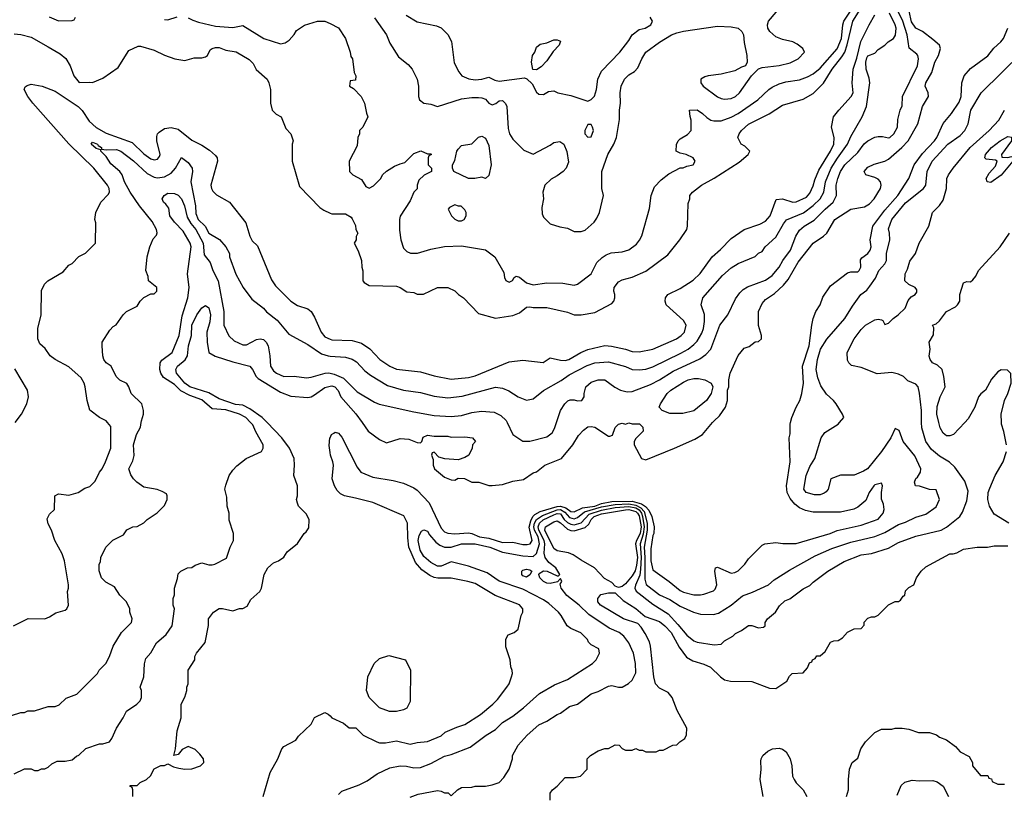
# Model space of a CAD drawing. Header units: inches. Extents: x 1793402 to 1900366, y 320852 to 470679.
# Tile 566 of 604: x 1878183 to 1883949, y 427823 to 432359. Entities that reach past the tile are written whole.
import ezdxf

# ---------------------------------------------------------------- set-up
doc = ezdxf.new("R2010")
doc.units = ezdxf.units.IN
doc.header["$MEASUREMENT"] = 0
for name, color, linetype in [('B8472', 7, 'Continuous'), ('B8473', 7, 'Continuous'), ('B8482', 7, 'Continuous'), ('B8483', 7, 'Continuous')]:
    doc.layers.add(name, color=color, linetype=linetype)

msp = doc.modelspace()

# ---------------------------------------------------------------- linework, layer by layer
at = {"layer": 'B8472', "color": 4}
for points, elevation in [([(1878134.6, 428285.4), (1878190, 428302), (1878210, 428302), (1878230, 428312), (1878270, 428312), (1878350, 428338), (1878390, 428338), (1878413.6, 428346.4), (1878454.6, 428385.4), (1878518, 428410), (1878638, 428530), (1878648, 428550), (1878688, 428590), (1878708.7, 428630), (1878729.3, 428690.7), (1878778, 428770), (1878838, 428830), (1878842, 428850), (1878828.7, 428890), (1878828.7, 428910), (1878808.7, 428950), (1878770, 428988.7), (1878737.2, 429037.2), (1878686.3, 429066.3), (1878662, 429090), (1878648.4, 429131.6), (1878648, 429170), (1878656.4, 429183.6), (1878658, 429210), (1878688, 429270), (1878728.9, 429311.1), (1878790, 429342), (1878810, 429372), (1878846, 429390), (1878870, 429391.3), (1878910, 429412), (1878930, 429432), (1878988.4, 429471.6), (1879030, 429514), (1879046, 429550), (1879046, 429570), (1879042, 429582), (1879016.4, 429596.4), (1878987.3, 429607.3), (1878910, 429622), (1878868.7, 429650), (1878848.7, 429670), (1878833.6, 429693.6), (1878822, 429730), (1878844.7, 429775.3), (1878852.9, 429807.1), (1878849.4, 429870), (1878866, 429930), (1878890, 429974), (1878893.9, 430000)], 312), ([(1878146, 428810), (1878232.7, 428852.7), (1878330, 428851.3), (1878358, 428862), (1878394.6, 428885.4), (1878450, 428902), (1878458, 428910), (1878468, 428930), (1878462, 429010), (1878468.7, 429030), (1878468.7, 429050), (1878445.2, 429190), (1878431.9, 429231.9), (1878389.2, 429310), (1878369.1, 429369.1), (1878350, 429406), (1878343.1, 429436.9), (1878356.4, 429463.6), (1878386, 429490), (1878388.9, 429571.1), (1878410, 429582), (1878470, 429574), (1878526, 429590), (1878564.7, 429615.3), (1878593.6, 429626.4), (1878624, 429656), (1878649.2, 429710), (1878665.2, 429730), (1878685.2, 429770), (1878716, 429850), (1878716.5, 429976.5), (1878697, 430000)], 316), ([(1878150, 427942), (1878210, 427972), (1878250, 427972), (1878270, 427962), (1878290, 427962), (1878310, 427972), (1878330, 427972), (1878350, 427982), (1878370, 428002), (1878403.1, 428016.9), (1878450, 428018), (1878490, 428024.7), (1878514.6, 428045.4), (1878530, 428052), (1878570, 428091.3), (1878650, 428118), (1878670, 428118), (1878708.9, 428131.1), (1878722, 428150), (1878749.1, 428210.9), (1878788, 428270), (1878808, 428310), (1878868, 428350), (1878888.9, 428371.1), (1878895.3, 428390), (1878895.3, 428430), (1878888, 428450), (1878909, 428510), (1878913.6, 428586.4), (1878922, 428618), (1878950, 428652), (1878984, 428710), (1879040.2, 428759.8), (1879075.3, 428810), (1879088.7, 428910), (1879082, 428930), (1879082, 428970), (1879088.9, 428991.1), (1879089.1, 429030.9), (1879107.3, 429087.3), (1879110, 429114), (1879126, 429130), (1879166, 429150), (1879190, 429151.3), (1879210, 429164.7), (1879250, 429178), (1879290, 429166), (1879310, 429166), (1879326, 429170), (1879393.6, 429206.4), (1879415.3, 429270), (1879435.3, 429310), (1879435.3, 429350), (1879409.1, 429429.1), (1879408.7, 429470), (1879398, 429510), (1879396.4, 429563.6), (1879384, 429610), (1879390, 429634), (1879409, 429690), (1879430, 429722), (1879453.6, 429746.4), (1879509.5, 429790.5), (1879598, 429830), (1879608.7, 429850), (1879609, 429870), (1879565.6, 429945.6), (1879547.2, 429987.2), (1879535, 430000)], 308), ([(1878846, 427810), (1878846, 427850), (1878842, 427862), (1878828, 427870), (1878830, 427874), (1878870, 427874), (1878888.4, 427891.6), (1878926, 427910), (1878948.4, 427931.6), (1878970, 427972), (1879008.9, 427991.1), (1879030, 427992), (1879050, 428002), (1879084, 427984), (1879115.2, 427975.2), (1879150, 427970.4), (1879190, 427972.7), (1879242, 427990), (1879261.2, 428010), (1879259.3, 428030), (1879238.3, 428058.3), (1879210, 428086), (1879170, 428102.7), (1879134.4, 428085.6), (1879110, 428055.3), (1879086, 428050), (1879095.3, 428090), (1879105.6, 428194.4), (1879128.7, 428270), (1879129, 428350), (1879149.1, 428390.9), (1879162, 428430), (1879162, 428450), (1879168.7, 428470), (1879168.7, 428550), (1879208, 428610), (1879208.7, 428630), (1879218, 428650), (1879268.9, 428711.1), (1879288.9, 428811.1), (1879289.3, 428850.7), (1879318, 428890), (1879350, 428911), (1879370, 428911), (1879430, 428898), (1879470, 428911.3), (1879490, 428912), (1879514.6, 428925.4), (1879536.4, 428963.6), (1879588.9, 429011.1), (1879598, 429030), (1879615.3, 429110), (1879635.3, 429150), (1879670, 429178), (1879698, 429190), (1879729.1, 429210.9), (1879750, 429242), (1879810, 429292), (1879848, 429350), (1879860.4, 429359.6), (1879876.4, 429383.6), (1879878, 429430), (1879863.1, 429463.1), (1879815.3, 429510), (1879808.9, 429528.9), (1879804, 429550), (1879808.7, 429570), (1879808.7, 429630), (1879789.1, 429690.9), (1879792.7, 429750), (1879789.2, 429790), (1879762.7, 429850), (1879718, 429910), (1879631.3, 430000)], 304), ([(1880000, 429825.4), (1879994.8, 429865.2), (1879999.3, 429910), (1880000, 429911.3)], 296), ([(1879609.3, 427810), (1879649, 427950), (1879695.3, 428030), (1879718, 428090), (1879730, 428102), (1879800.4, 428139.6), (1879816.4, 428163.6), (1879890, 428234), (1879910, 428272), (1879970, 428302), (1879990, 428292), (1880000, 428282.1)], 296)]:
    msp.add_lwpolyline(points, dxfattribs=dict(at, elevation=elevation))
at = {"layer": 'B8473', "color": 4}
for points, elevation in [([(1878355.3, 432375.3), (1878410, 432352), (1878490, 432354), (1878502, 432358), (1878510, 432374)], 328), ([(1879030, 432361), (1879050, 432358), (1879104.7, 432375.3)], 328), ([(1879170, 432370.8), (1879195.9, 432355.9), (1879230, 432344), (1879330, 432320.5), (1879430, 432314), (1879490, 432326), (1879612, 432250), (1879710, 432218), (1879736.4, 432223.6), (1879760.4, 432239.6), (1879790, 432272), (1879804.1, 432295.9), (1879850, 432326.8), (1879926, 432350), (1879970, 432351), (1880000, 432336.4)], 328), ([(1878150, 432277.3), (1878190, 432273.4), (1878250, 432256.3), (1878350, 432200.7), (1878418.8, 432158.8), (1878452.3, 432132.3), (1878479.1, 432090), (1878500.5, 432030), (1878530.8, 431990.8), (1878590, 431994), (1878610, 431991), (1878670, 432016), (1878760.2, 432079.8), (1878822, 432178), (1878876.4, 432203.6), (1878890, 432204.7), (1878970, 432181), (1879030, 432151.3), (1879090.9, 432130.9), (1879150, 432121), (1879204.7, 432135.3), (1879250, 432136), (1879270, 432141), (1879282, 432150), (1879298, 432182), (1879309.3, 432190.7), (1879330, 432196), (1879350, 432196), (1879390, 432181), (1879450, 432171), (1879526.4, 432126.4), (1879550, 432102), (1879567.5, 432067.5), (1879632, 432010), (1879642, 431990), (1879652, 431950), (1879652, 431870), (1879662, 431830), (1879685.4, 431805.4), (1879714, 431790), (1879742, 431722), (1879770.9, 431690.9), (1879784.7, 431650), (1879778, 431630), (1879778, 431530), (1879822, 431382), (1879939.6, 431259.6), (1879963.6, 431243.6), (1880000, 431226.7)], 324), ([(1878697, 430000), (1878688.7, 430010), (1878649.6, 430029.6), (1878592.9, 430072.9), (1878578, 430130), (1878566.6, 430210), (1878560.9, 430230), (1878542, 430262), (1878470, 430326), (1878390, 430369.2), (1878362, 430390), (1878332.9, 430432.9), (1878300.2, 430460.2), (1878289, 430490), (1878289.1, 430550.9), (1878308.7, 430630), (1878310, 430774), (1878328, 430810), (1878348, 430830), (1878438, 430882), (1878470, 430922), (1878490, 430932), (1878530, 430972), (1878568.4, 430991.6), (1878626, 431050), (1878628, 431170), (1878622, 431190), (1878628.7, 431230), (1878658, 431290), (1878703.1, 431336.9), (1878708.9, 431351.1), (1878706, 431370), (1878697, 431390), (1878617.6, 431490), (1878470, 431632.3), (1878259, 431870), (1878230, 431908.7), (1878209, 431950), (1878214.6, 431965.4), (1878225.6, 431974.4), (1878250, 431981), (1878314, 431970), (1878390, 431940.7), (1878525.5, 431850), (1878547.8, 431827.8), (1878590, 431764.9), (1878630, 431728.2), (1878690, 431694), (1878840.6, 431640.6), (1878910, 431573.4), (1878950, 431544.9), (1878970, 431539.1), (1878990, 431542.8), (1879001.5, 431558.5), (1879006, 431570), (1878986, 431650), (1878985.6, 431674.4), (1878989, 431690), (1878998.6, 431701.4), (1879030, 431722.8), (1879070, 431727.3), (1879110, 431717.3), (1879190, 431654), (1879250, 431624), (1879294.6, 431594.6), (1879330, 431564.7), (1879338.8, 431550), (1879340.7, 431530), (1879302.8, 431390), (1879306, 431370), (1879314.4, 431354.4), (1879334.4, 431334.4), (1879410.5, 431290.5), (1879507.3, 431170), (1879530.9, 431090.9), (1879544.5, 431064.5), (1879574.4, 431034.4), (1879656.8, 430836.8), (1879681.1, 430801.1), (1879770, 430711.3), (1879810, 430684.7), (1879870, 430666), (1879890, 430651), (1879910, 430618), (1879947.7, 430530), (1879970, 430502.8), (1880000, 430489.3)], 316), ([(1878893.9, 430000), (1878895.3, 430010), (1878908, 430050), (1878908, 430070), (1878898, 430110), (1878835.3, 430170), (1878822, 430210), (1878810, 430228), (1878770, 430248), (1878748, 430270), (1878718, 430330), (1878689.3, 430349.3), (1878675.3, 430370), (1878668.7, 430390), (1878666, 430450), (1878666, 430470), (1878710, 430542), (1878730, 430562), (1878748.4, 430571.6), (1878788, 430630), (1878808.9, 430651.1), (1878870, 430682), (1878888, 430710), (1878910, 430732), (1878950, 430754), (1878970, 430754), (1878986, 430770), (1878986, 430790), (1878938, 430830), (1878934.6, 430854.6), (1878922, 430890), (1878929, 430970), (1878944, 431030), (1878964.7, 431075.3), (1878983.1, 431096.9), (1878988.4, 431111.6), (1878984, 431130), (1878958.3, 431178.3), (1878884.5, 431270), (1878829.4, 431350), (1878796, 431410), (1878783.7, 431450), (1878769.3, 431470), (1878715.9, 431515.9), (1878690, 431558), (1878658, 431590), (1878658, 431598), (1878630, 431604), (1878602, 431630), (1878610, 431642), (1878638, 431630), (1878642, 431622), (1878662, 431610), (1878662, 431602), (1878690, 431598), (1878750, 431599.1), (1878776, 431590), (1878850, 431533), (1878930, 431458), (1878970, 431437.1), (1878990, 431433), (1879030, 431439.3), (1879070, 431460.5), (1879094.5, 431490), (1879130, 431552), (1879170, 431522.8), (1879193.4, 431490), (1879195.5, 431470), (1879185.7, 431410), (1879212.4, 431270), (1879214.9, 431225.1), (1879227.8, 431190), (1879268.7, 431150), (1879290, 431108.4), (1879352.8, 431072.8), (1879390.8, 431030), (1879410.5, 430990.5), (1879410.8, 430970), (1879448.1, 430868.1), (1879490.8, 430790), (1879542, 430722), (1879610, 430670.8), (1879627.7, 430647.7), (1879690, 430598.8), (1879758.5, 430518.5), (1879870, 430457.3), (1879950, 430401.6), (1879990, 430390.4), (1880000, 430389.7)], 312), ([(1879535, 430000), (1879506.6, 430030), (1879469, 430050), (1879390, 430075.4), (1879310, 430079.5), (1879250, 430133.3), (1879178.7, 430158.7), (1879126.5, 430186.5), (1879090, 430223.6), (1879024, 430264), (1879009.3, 430290), (1879002.7, 430310), (1879005.2, 430350), (1879015.1, 430364.9), (1879076, 430410), (1879116.2, 430510), (1879134.5, 430625.5), (1879167.3, 430730), (1879175.1, 430790), (1879166, 430870), (1879186, 431030), (1879181.2, 431050), (1879140.1, 431120.1), (1879090, 431172.7), (1879062.9, 431210), (1879055.4, 431255.4), (1879038.9, 431278.9), (1879024, 431290), (1879017.2, 431310), (1879028.7, 431330), (1879050, 431342.8), (1879090, 431341), (1879110, 431331), (1879130, 431311), (1879148, 431270), (1879162.9, 431202.9), (1879185.3, 431165.3), (1879214.9, 431130), (1879258, 431050), (1879263, 430983), (1879298, 430938), (1879314, 430890), (1879344.4, 430830), (1879378, 430650), (1879379.1, 430570), (1879407.9, 430507.9), (1879438, 430478), (1879490, 430454.8), (1879510, 430456), (1879570, 430486.8), (1879590, 430490.8), (1879610, 430486), (1879626, 430470), (1879637.3, 430450), (1879647.7, 430390), (1879650.7, 430330), (1879670, 430302.8), (1879686, 430290), (1879730, 430270.7), (1879790, 430270.8), (1879862.5, 430262.5), (1879890, 430265.5), (1879971.3, 430288.7), (1879990, 430290.4), (1880000, 430288.5)], 308), ([(1879631.3, 430000), (1879602.4, 430030), (1879530, 430081.1), (1879490, 430101.7), (1879446.3, 430106.3), (1879350, 430138.9), (1879290, 430173.5), (1879179.5, 430210), (1879150, 430231.5), (1879100.7, 430290), (1879096.2, 430310), (1879107.3, 430330), (1879152.3, 430367.7), (1879165.1, 430390), (1879171.5, 430450), (1879189.6, 430510), (1879191.6, 430570), (1879219.5, 430630), (1879250, 430671), (1879270, 430684.7), (1879290, 430672), (1879300.5, 430630), (1879295.8, 430590), (1879278, 430530), (1879280.5, 430470), (1879290.7, 430410.7), (1879327.9, 430387.9), (1879430, 430355.8), (1879530, 430331), (1879546.8, 430310), (1879567.3, 430270), (1879579, 430259), (1879710, 430177.1), (1879770, 430155.5), (1879870, 430147.7), (1879890, 430150.7), (1879910, 430162), (1879970, 430205.5), (1880000, 430213)], 304), ([(1878156.5, 430000), (1878194, 430050), (1878224, 430110), (1878234, 430150), (1878229.1, 430189.1), (1878154.9, 430314.9)], 324)]:
    msp.add_lwpolyline(points, dxfattribs=dict(at, elevation=elevation))
at = {"layer": 'B8482', "color": 4}
for points, elevation in [([(1880000, 429911.3), (1880009.5, 429930.5), (1880021.5, 429938.5), (1880030, 429942.8), (1880050, 429937.3), (1880070, 429914.8), (1880159.5, 429739.5), (1880181, 429710), (1880250, 429680.3), (1880370, 429660.4), (1880430, 429644.4), (1880490, 429618.7), (1880510, 429604.4), (1880580.4, 429530), (1880650, 429380.7), (1880670, 429360.5), (1880690, 429352.4), (1880730, 429348.8), (1880810, 429353.7), (1880830, 429350.3), (1880874.8, 429330), (1880930, 429322.3), (1881010, 429297.4), (1881070, 429299.5), (1881130, 429285.3), (1881154.9, 429285.1), (1881172.7, 429290), (1881184.5, 429310), (1881166.5, 429386.5), (1881175.8, 429424.2), (1881188, 429450), (1881198.6, 429461.4), (1881230, 429479.4), (1881330, 429508.2), (1881350, 429510.1), (1881380.8, 429500.8), (1881410, 429479.2), (1881430, 429476.5), (1881478.6, 429501.4), (1881550, 429510.8), (1881590, 429525.9), (1881650, 429536.8), (1881770, 429539.4), (1881823.5, 429523.5), (1881848, 429508.1), (1881867, 429487), (1881884.4, 429450), (1881898, 429390), (1881896, 429350), (1881890, 429338), (1881878.5, 429261.5), (1881878.4, 429190), (1881890, 429138), (1881986, 429070), (1882050, 429016), (1882070, 429006), (1882131.1, 428991.1), (1882170, 428991), (1882190, 428996), (1882245.2, 429014.8), (1882255.5, 429024.5), (1882266, 429050), (1882252.7, 429130), (1882258, 429150), (1882270, 429154), (1882350, 429118.8), (1882370, 429121), (1882390, 429131.3), (1882428.7, 429170), (1882450, 429202), (1882530, 429282), (1882546, 429290), (1882610, 429298), (1882650.9, 429290.9), (1882730, 429291), (1882928, 429350), (1882970, 429367.7), (1883110, 429399.1), (1883210, 429434.8), (1883239.3, 429470), (1883245.2, 429490), (1883242, 429522), (1883228.9, 429551.1), (1883228.7, 429590), (1883235.3, 429630), (1883230, 429646), (1883190, 429635.3), (1883184.7, 429630), (1883158, 429590), (1883136.8, 429543.2), (1883090, 429504), (1883067.1, 429492.9), (1882990, 429475.1), (1882830, 429475.1), (1882785.4, 429485.4), (1882750, 429500.9), (1882722.3, 429522.3), (1882695.6, 429555.6), (1882677, 429590), (1882673.6, 429630), (1882695.1, 429770), (1882688.7, 429910), (1882694.6, 429934.6), (1882695.3, 429990), (1882697.5, 430000)], 296), ([(1880050, 427822), (1880070, 427842), (1880170, 427878.8), (1880217.5, 427902.5), (1880276.6, 427943.4), (1880350, 427978), (1880410, 427990.5), (1880447.9, 427987.9), (1880490, 427977.3), (1880530, 427980.7), (1880590, 428003), (1880670, 428045.5), (1880710, 428055.5), (1880820.2, 428099.8), (1880915.3, 428170), (1880970, 428202.8), (1881010, 428244), (1881070, 428280.7), (1881133.2, 428330), (1881226.3, 428413.7), (1881315.5, 428464.5), (1881390, 428496), (1881538, 428590), (1881558, 428610), (1881578, 428650), (1881574.6, 428674.6), (1881530, 428698), (1881514.6, 428714.6), (1881508.7, 428730), (1881469.3, 428769.3), (1881410, 428794), (1881389.3, 428809.3), (1881354, 428870), (1881337.2, 428890), (1881281, 428941), (1881250, 428962), (1881130, 429024.2), (1880990, 429071.8), (1880920.7, 429120.7), (1880810, 429159.5), (1880710, 429184), (1880650, 429159.3), (1880630, 429159.3), (1880590, 429181.2), (1880550, 429215.1), (1880527.3, 429252.7), (1880516.2, 429310), (1880522, 429338), (1880536.5, 429363.5), (1880550, 429371.3), (1880570, 429364.7), (1880582.8, 429342.8), (1880619.9, 429299.9), (1880642.5, 429282.5), (1880670, 429270.8), (1880710, 429270.7), (1880770, 429290.3), (1880849.7, 429290.3), (1880936, 429270), (1881010, 429241.3), (1881130, 429218.7), (1881190, 429215.8), (1881210, 429233), (1881227.2, 429290), (1881218.8, 429330), (1881198.4, 429370), (1881194.1, 429390), (1881197.6, 429410), (1881210, 429432.2), (1881243.4, 429456.6), (1881330, 429489.1), (1881350, 429490.1), (1881374.9, 429474.9), (1881403.3, 429443.4), (1881430, 429436.9), (1881450, 429443.9), (1881490, 429478), (1881590, 429505.6), (1881670, 429519.2), (1881750, 429523.5), (1881790, 429516.7), (1881820.5, 429500.5), (1881838.9, 429478.9), (1881856.4, 429410), (1881857, 429370), (1881839.2, 429270), (1881843.6, 429210), (1881843.7, 429083.7), (1881851.7, 429051.7), (1881930, 428990.4), (1881990, 428963.6), (1882050, 428925.3), (1882128.8, 428888.8), (1882170, 428878.7), (1882244.8, 428875.2), (1882275.3, 428884.7), (1882349.5, 428930.5), (1882415.5, 428984.5), (1882474.2, 429005.8), (1882568.7, 429050), (1882601.2, 429078.8), (1882690, 429134.8), (1882841, 429219), (1882938.3, 429261.7), (1883050, 429300.4), (1883190, 429332.7), (1883250, 429356.4), (1883330, 429403), (1883370, 429416.3), (1883430, 429445.5), (1883490, 429462.8), (1883550, 429506), (1883568.7, 429550), (1883550, 429606), (1883510, 429608), (1883452.7, 429627.3), (1883428, 429630), (1883422, 429650), (1883430, 429672), (1883440.4, 429679.6), (1883458, 429710), (1883459, 429730), (1883424.8, 429804.8), (1883357.2, 429890), (1883333.6, 429953.6), (1883310, 429966), (1883284.7, 429910), (1883230.3, 429829.7), (1883146.8, 429730), (1883124.7, 429715.3), (1883070, 429692.3), (1882990, 429692.7), (1882932, 429670), (1882918, 429610), (1882906.4, 429593.6), (1882894.4, 429585.6), (1882870, 429577.2), (1882836.5, 429576.5), (1882789, 429590), (1882774, 429610), (1882789.3, 429690), (1882810, 429742), (1882839, 429790), (1882876, 429910), (1882898.6, 429941.4), (1882975.3, 429990), (1882983.5, 430000)], 292), ([(1880187.7, 430000), (1880222.8, 429950), (1880290, 429901), (1880330, 429881), (1880410, 429907.3), (1880462.5, 429902.5), (1880510, 429882.8), (1880530, 429882), (1880538, 429890), (1880545.6, 429914.4), (1880570, 429926), (1880610, 429921), (1880690, 429921), (1880710, 429914.8), (1880790, 429916), (1880834, 429910), (1880852, 429890), (1880834, 429870), (1880832, 429850), (1880812, 429810), (1880790, 429795.3), (1880750, 429782), (1880672.7, 429787.3), (1880638, 429798), (1880610, 429826), (1880598, 429822), (1880594, 429810), (1880603.6, 429783.6), (1880604.7, 429750), (1880612, 429730), (1880670, 429681), (1880710, 429664.7), (1880730, 429662), (1880750, 429674), (1880788, 429672), (1880830, 429651), (1880870.7, 429650.7), (1880930, 429631.3), (1880950, 429631), (1881010, 429638), (1881070, 429656), (1881132.9, 429667.1), (1881190, 429704.7), (1881208.9, 429711.1), (1881258, 429750), (1881355.3, 429790), (1881421.2, 429870), (1881454.8, 429925.2), (1881484.1, 429955.9), (1881510, 429974.8), (1881530, 429977.3), (1881550, 429973.4), (1881630, 429921), (1881639, 429921), (1881654, 429926), (1881669.1, 429970.9), (1881690, 429991.3), (1881710, 429996), (1881730, 429991.3), (1881750, 429998), (1881770, 429992), (1881811.6, 429991.6), (1881832.7, 429972.7), (1881834, 429950), (1881790, 429906), (1881782, 429890), (1881782, 429870), (1881824.7, 429790), (1881850, 429781), (1882018, 429850), (1882136.5, 429903.5), (1882182, 429930), (1882240.3, 430000)], 304), ([(1880470, 427806), (1880515.5, 427824.5), (1880630, 427844.7), (1880650, 427842), (1880670, 427832), (1880691.6, 427831.6), (1880710, 427814), (1880746, 427850), (1880770, 427862), (1880830, 427864.7), (1880850, 427871.3), (1880910, 427871.3), (1880950, 427878), (1880990, 427892), (1881018, 427922), (1881048.7, 427970), (1881068.7, 428031.3), (1881069.3, 428050.7), (1881102, 428110), (1881155.3, 428170), (1881222, 428230), (1881270, 428251.3), (1881330, 428291), (1881350, 428298), (1881402, 428338), (1881450, 428351.3), (1881530, 428411), (1881570, 428424.7), (1881630, 428456), (1881650, 428461), (1881690, 428451.3), (1881710, 428451.3), (1881748.9, 428471.1), (1881768.9, 428491.1), (1881790, 428534), (1881789.4, 428590), (1881778, 428650), (1881749.3, 428710), (1881721.2, 428750), (1881693.2, 428770), (1881635.6, 428795.6), (1881515.3, 428875.3), (1881459.3, 428930), (1881386.5, 428986.5), (1881353.2, 429030), (1881347.3, 429052.7), (1881358, 429070), (1881350, 429086), (1881332.7, 429067.3), (1881290, 429057.2), (1881270, 429059), (1881250, 429069), (1881228.7, 429090), (1881222, 429110), (1881224, 429116), (1881250, 429130.8), (1881270.7, 429130.7), (1881330, 429102), (1881338, 429102), (1881346, 429110), (1881322, 429150), (1881281, 429181), (1881260.5, 429210), (1881254.5, 429234.5), (1881257.8, 429290), (1881254.3, 429310), (1881223, 429370), (1881219.2, 429390), (1881226, 429410), (1881247.6, 429430), (1881310, 429459.5), (1881330, 429467.7), (1881350, 429464.7), (1881371.6, 429431.6), (1881390, 429413.8), (1881410, 429404.1), (1881430, 429401.8), (1881470, 429413.6), (1881516.7, 429463.3), (1881590, 429487.5), (1881670, 429502.1), (1881750, 429508.7), (1881790, 429499.7), (1881810, 429488.2), (1881823.8, 429470), (1881830.4, 429450.4), (1881839.9, 429390), (1881834.4, 429345.6), (1881815.4, 429290), (1881822.6, 429210), (1881818.3, 429141.7), (1881813.8, 429106.2), (1881788.7, 429048.7), (1881785.7, 429030), (1881792.8, 429012.7), (1881890, 428937.1), (1881979.3, 428879.3), (1882037.8, 428817.8), (1882090, 428754), (1882130, 428722), (1882150, 428713.4), (1882250, 428698), (1882290, 428702), (1882310, 428722), (1882358, 428750), (1882374.6, 428765.4), (1882410, 428782), (1882450, 428811.3), (1882470, 428811.3), (1882510, 428798), (1882538, 428802), (1882548, 428810), (1882548.7, 428830), (1882562, 428850), (1882608.7, 428890), (1882632.9, 428927.1), (1882663.2, 428956.8), (1882692.1, 428967.9), (1882770, 429026), (1882810, 429046), (1882830, 429066), (1882915.3, 429130), (1883010, 429186.8), (1883110, 429224.9), (1883170, 429233.4), (1883270, 429264), (1883330, 429297.3), (1883430, 429334), (1883578, 429370), (1883610, 429386.8), (1883688.7, 429450), (1883704.7, 429475.3), (1883730, 429542), (1883737.5, 429597.5), (1883717.2, 429657.2), (1883659.6, 429739.6), (1883627.5, 429767.5), (1883570, 429802.7), (1883521.7, 429841.7), (1883490, 429889), (1883465.1, 429970), (1883464.4, 430000)], 288), ([(1881038.1, 430000), (1881071.3, 429930), (1881130, 429891.3), (1881170, 429891), (1881270, 429916), (1881300.2, 429939.8), (1881315.5, 429964.5), (1881326.8, 430000)], 308), ([(1883716.7, 430000), (1883652, 429930), (1883630, 429922), (1883610, 429922), (1883590, 429938), (1883574, 429970), (1883566, 430000)], 284), ([(1883962, 429870), (1883946.8, 429946.8), (1883932.3, 429990), (1883931.8, 430000)], 284), ([(1880000, 428282.1), (1880011.1, 428271.1), (1880079.8, 428239.8), (1880112.7, 428212.7), (1880151.6, 428211.6), (1880194, 428170), (1880274, 428130), (1880290, 428124.7), (1880325.4, 428125.4), (1880390, 428136), (1880470, 428116), (1880510, 428126), (1880570, 428131.3), (1880650, 428166), (1880673.6, 428186.4), (1880743.2, 428216.8), (1880790, 428231), (1880882, 428290), (1880954, 428350), (1880981.5, 428378.5), (1881035.3, 428450), (1881048.7, 428470), (1881062, 428510), (1881068, 428530), (1881067.3, 428547.3), (1881058, 428570), (1881055.3, 428610), (1881030, 428686), (1881029.1, 428730.9), (1881044, 428756), (1881078, 428770), (1881102, 428790), (1881119, 428870), (1881128.7, 428890), (1881128.7, 428910), (1881110, 428933.2), (1880967.9, 428987.9), (1880850, 429057), (1880808, 429070), (1880710, 429089.5), (1880632.1, 429087.9), (1880610, 429092.6), (1880584, 429104), (1880537.4, 429137.4), (1880501.1, 429181.1), (1880462, 429270), (1880455.6, 429324.4), (1880454.7, 429410), (1880433.2, 429453.2), (1880250, 429531.1), (1880150, 429558), (1880084, 429570), (1880062.3, 429582.3), (1880042.7, 429602.7), (1880026.6, 429630), (1880012.3, 429670), (1880019.5, 429750), (1880017, 429770), (1880002, 429810), (1880000, 429825.4)], 296), ([(1883975.3, 429410), (1883890, 429464), (1883861.2, 429510), (1883852.3, 429550), (1883855.1, 429590), (1883863.3, 429616.7), (1883895.1, 429690), (1883942, 429770), (1883960.9, 429830)], 284), ([(1881288.7, 427788.7), (1881288.9, 427828.9), (1881302, 427850), (1881330, 427871.3), (1881378, 427922), (1881430, 427922), (1881466, 427930), (1881506, 427970), (1881506, 428030), (1881526, 428050), (1881570, 428078), (1881610, 428092), (1881630, 428092), (1881670, 428112), (1881694, 428110), (1881711.6, 428091.6), (1881730, 428082), (1881770, 428082), (1881790, 428091.3), (1881810, 428082), (1881830, 428082), (1881850, 428072), (1881910, 428072), (1881930, 428082), (1881950, 428082), (1882008.4, 428111.6), (1882030, 428112), (1882048.9, 428131.1), (1882078, 428150), (1882088.4, 428171.6), (1882088.7, 428210), (1882033.6, 428313.6), (1882004, 428390), (1881979.3, 428419.3), (1881930, 428444), (1881906.6, 428470), (1881897, 428510), (1881876.2, 428690), (1881870, 428715.3), (1881845.4, 428765.4), (1881822, 428802), (1881802.7, 428822.7), (1881718, 428850), (1881584, 428930), (1881569.2, 428950), (1881569.2, 428970), (1881586.3, 428993.7), (1881630, 429002.8), (1881670, 429002), (1881717.3, 428957.3), (1881790, 428910.8), (1881844.9, 428864.9), (1881930, 428834.4), (1881960.5, 428810), (1881997.6, 428770), (1882044.9, 428684.9), (1882086.7, 428626.7), (1882124.4, 428604.4), (1882190, 428586), (1882227.3, 428567.3), (1882286.8, 428510), (1882310, 428493.4), (1882345.8, 428485.8), (1882470, 428482.8), (1882574.6, 428445.4), (1882610, 428442), (1882674.6, 428485.4), (1882690, 428514), (1882706, 428530), (1882770, 428534), (1882796.4, 428563.6), (1882807.3, 428592.7), (1882822, 428598), (1882826, 428610), (1882842, 428618), (1882850, 428634), (1882870, 428634), (1882900.4, 428659.6), (1882930, 428714), (1882950, 428722), (1882976.4, 428723.6), (1883000.4, 428739.6), (1883030, 428772), (1883070, 428792), (1883110, 428794), (1883127.3, 428812.7), (1883128.4, 428831.6), (1883150, 428854), (1883170, 428862), (1883190, 428862), (1883210, 428872), (1883270, 428932), (1883310, 428952), (1883330, 428952), (1883340.4, 428959.6), (1883356.4, 428983.6), (1883366, 428990), (1883370, 429014), (1883390, 429034), (1883418, 429050), (1883435.3, 429090), (1883462, 429130), (1883490, 429156), (1883629.3, 429230.7), (1883650, 429231.3), (1883670, 429238), (1883710, 429258), (1883790, 429271), (1883850, 429270.8), (1883890, 429278.8), (1883970, 429278.8)], 284), ([(1883024, 427810), (1883035.3, 427850), (1883035.3, 427910), (1883042, 427970), (1883058, 428010), (1883090, 428034), (1883109, 428090), (1883135.3, 428130), (1883190, 428184.7), (1883230, 428204.7), (1883290, 428204.7), (1883310, 428211.3), (1883350, 428211.3), (1883390, 428204.7), (1883445.4, 428185.4), (1883510, 428184.7), (1883550.8, 428170.8), (1883570, 428158), (1883610, 428142), (1883662, 428102), (1883690, 428072), (1883743.6, 428043.6), (1883762, 428010), (1883762, 427990), (1883810, 427934), (1883852.7, 427932.7), (1883858, 427918), (1883872.7, 427912.7), (1883878, 427898), (1883910, 427882), (1883950, 427882)], 276), ([(1882537, 427810), (1882518, 427910), (1882525.1, 427970), (1882523.3, 428016.7), (1882524.5, 428030), (1882534.5, 428050), (1882563.5, 428076.5), (1882591.3, 428088.7), (1882630, 428093), (1882650, 428088), (1882672, 428072), (1882694.4, 428030), (1882703.8, 427990), (1882708, 427930), (1882717.3, 427910), (1882730, 427891), (1882771, 427850), (1882791.3, 427810)], 276), ([(1883322, 427818), (1883344.7, 427875.3), (1883365.6, 427894.4), (1883410, 427906), (1883450, 427901), (1883530, 427904.7), (1883555.3, 427895.3), (1883590.7, 427870.7), (1883622.8, 427810)], 272)]:
    msp.add_lwpolyline(points, dxfattribs=dict(at, elevation=elevation))
for points, elevation in [([(1881690, 429034), (1881670, 429042), (1881650, 429064), (1881606.8, 429086.8), (1881549.5, 429149.5), (1881470, 429193.2), (1881424.8, 429224.8), (1881396.6, 429236.6), (1881330.7, 429249.3), (1881310, 429262), (1881258.3, 429370), (1881262, 429390), (1881310, 429419.6), (1881330, 429424.9), (1881350, 429412.7), (1881390, 429376.2), (1881410, 429367.9), (1881430, 429366), (1881494.9, 429385.1), (1881515.5, 429404.5), (1881530, 429431.8), (1881546.9, 429450), (1881590, 429465.4), (1881730, 429489.4), (1881750.8, 429490), (1881790, 429478.5), (1881800.6, 429470), (1881810, 429453.1), (1881821.7, 429390), (1881816.1, 429350), (1881794, 429310), (1881788.3, 429290), (1881800.4, 429210), (1881795.2, 429164.8), (1881787.7, 429132.3), (1881770, 429101.6), (1881730, 429055.1), (1881710, 429039.3)], 284), ([(1881150, 429095.3), (1881130, 429102), (1881124, 429110), (1881124, 429130), (1881130, 429136), (1881150, 429141), (1881170, 429138), (1881182, 429130), (1881170, 429108.7)], 288), ([(1880390, 428308.7), (1880348.9, 428308.9), (1880289.1, 428329.1), (1880229.4, 428389.4), (1880214, 428430), (1880222, 428510), (1880258, 428590), (1880290, 428618), (1880344.7, 428635.3), (1880442, 428610), (1880472, 428550), (1880470, 428366), (1880450, 428328), (1880430, 428318)], 296)]:
    msp.add_lwpolyline(points, close=True, dxfattribs=dict(at, elevation=elevation))
at = {"layer": 'B8483', "color": 4}
for points, elevation in [([(1880000, 431226.7), (1880010, 431222), (1880090, 431222), (1880123.6, 431203.6), (1880130, 431194), (1880150, 431154), (1880152, 431130), (1880162, 431110), (1880154, 431090), (1880154, 431070), (1880142, 431050), (1880165.4, 431005.4), (1880184.7, 430950), (1880186, 430910), (1880191.6, 430888.4), (1880192, 430830), (1880199.6, 430819.6), (1880230, 430802), (1880390, 430798), (1880410.7, 430790.7), (1880450, 430764.7), (1880490, 430762), (1880510, 430752), (1880547.3, 430752.7), (1880630, 430791.3), (1880690, 430791.3), (1880730.9, 430770.9), (1880752, 430750), (1880782, 430730), (1880870, 430638), (1880970, 430611), (1881070, 430627.3), (1881110, 430642.8), (1881150, 430674.8), (1881170, 430677.3), (1881190, 430673.4), (1881270, 430674), (1881390, 430647.3), (1881430, 430630.8), (1881470, 430630.7), (1881550, 430644), (1881650, 430698), (1881662, 430710), (1881668.7, 430730), (1881668.7, 430750), (1881662, 430770), (1881664, 430790), (1881690, 430824.7), (1881710, 430836), (1881770, 430851), (1881850, 430887.3), (1881978, 430982), (1882049.4, 431070.6), (1882089, 431130), (1882093.2, 431150), (1882096.4, 431283.6), (1882108, 431310), (1882108, 431330), (1882122, 431350), (1882175.3, 431390), (1882249.6, 431430.3), (1882395.9, 431524.1), (1882448, 431570), (1882458, 431590), (1882430, 431618), (1882408, 431630), (1882388.9, 431668.9), (1882395.3, 431690), (1882408.7, 431710), (1882450, 431746.8), (1882572.1, 431807.9), (1882650, 431858.8), (1882770, 431893.4), (1882830, 431927.7), (1882890, 431987.7), (1882940.5, 432070), (1882997.6, 432142.4), (1883014, 432170), (1883027.6, 432212.4), (1883062.2, 432350), (1883172.9, 432530)], 324), ([(1880000, 432336.4), (1880050, 432312), (1880091, 432250), (1880118, 432170), (1880122.8, 432142.8), (1880131, 432130), (1880142, 432050), (1880152, 432030), (1880150, 432006), (1880118, 432002), (1880114, 431970), (1880136.9, 431956.9), (1880182, 431910), (1880202, 431870), (1880212.7, 431812.7), (1880222, 431790), (1880192, 431730), (1880172, 431710), (1880172, 431690), (1880162, 431670), (1880159.6, 431620.4), (1880112, 431530), (1880114, 431470), (1880134, 431450), (1880183.6, 431423.6), (1880210, 431382), (1880230, 431372), (1880254, 431386), (1880298, 431430), (1880308, 431450), (1880330, 431472), (1880378, 431502), (1880410, 431516), (1880438, 431522), (1880490, 431576), (1880531.3, 431591.3), (1880570, 431574), (1880590, 431574), (1880594, 431570), (1880578, 431562), (1880574, 431550), (1880574, 431510), (1880594, 431490), (1880594, 431470), (1880551.1, 431448.9), (1880521, 431419), (1880511.3, 431390), (1880510, 431368), (1880491.1, 431348.9), (1880470, 431298), (1880410.9, 431209.1), (1880406, 431190), (1880407.1, 431127.1), (1880414.8, 431070), (1880430, 431022), (1880450, 431002), (1880471.6, 430991.6), (1880511.6, 430991.6), (1880590, 431014.8), (1880670, 431030.7), (1880770, 431034), (1880910, 431011), (1880964.7, 430970), (1881018, 430878), (1881021, 430850), (1881030, 430832), (1881050, 430822), (1881068.4, 430831.6), (1881078, 430850), (1881090, 430858), (1881110, 430851), (1881150, 430818.8), (1881190, 430807.3), (1881270, 430818.8), (1881363.1, 430816.9), (1881430, 430804.7), (1881450, 430811.3), (1881530, 430871.3), (1881563.2, 430936.8), (1881592.9, 430967.1), (1881617.2, 430982.8), (1881646, 430994), (1881710, 431000.7), (1881750, 431011), (1881794.8, 431045.2), (1881812.5, 431067.5), (1881825.6, 431094.4), (1881870, 431254), (1881881.2, 431330), (1881900.2, 431379.8), (1881938.6, 431421.4), (1881983.2, 431456.8), (1882050, 431491.3), (1882068.4, 431491.6), (1882090, 431502), (1882126, 431510), (1882138, 431530), (1882126, 431550), (1882086, 431570), (1882050, 431578), (1882028, 431590), (1882028.4, 431628.4), (1882038, 431650), (1882050, 431662), (1882093.6, 431686.4), (1882115.3, 431710), (1882115.3, 431770), (1882108.4, 431791.6), (1882106, 431830), (1882150, 431831.3), (1882182, 431810), (1882206.4, 431786.4), (1882230.9, 431770.9), (1882247.1, 431767.1), (1882290, 431767.3), (1882350, 431788), (1882390, 431810.5), (1882505.2, 431890), (1882570, 431950.8), (1882590, 431964), (1882630, 431984), (1882670, 431996.3), (1882750, 432007.7), (1882795.9, 432024.1), (1882830, 432042), (1882870, 432075.5), (1882970, 432188), (1882994.7, 432250), (1883003, 432330), (1883009.6, 432350), (1883089.7, 432470)], 328), ([(1880261, 432370), (1880330, 432271.3), (1880350, 432222), (1880402, 432142), (1880456.9, 432096.9), (1880482, 432070), (1880511.3, 432010), (1880518, 431970), (1880518, 431910), (1880524.7, 431890), (1880550, 431871.3), (1880590, 431864.7), (1880630, 431851.3), (1880770, 431895.5), (1880830, 431903.8), (1880870, 431903.8), (1880890, 431901.6), (1880910, 431893), (1880930, 431870.8), (1880950, 431860.5), (1880971.2, 431868.8), (1880990, 431884), (1881010, 431886.8), (1881028.2, 431868.2), (1881035.5, 431850), (1881042.5, 431722.5), (1881050.7, 431690), (1881070, 431658.8), (1881134.4, 431594.4), (1881190, 431571.3), (1881290, 431624.7), (1881310, 431641), (1881345.4, 431645.4), (1881370, 431631), (1881387.1, 431587.1), (1881395.9, 431524.1), (1881382.8, 431490), (1881366, 431470), (1881330, 431444), (1881294.4, 431425.6), (1881258, 431390), (1881246, 431350), (1881250.7, 431310), (1881239.8, 431260.2), (1881242, 431222), (1881250, 431202), (1881290, 431164.7), (1881345.4, 431145.4), (1881390, 431138), (1881430, 431118), (1881470, 431118), (1881493.6, 431126.4), (1881546.3, 431173.7), (1881563.2, 431196.8), (1881577.2, 431230), (1881601.2, 431330), (1881592.7, 431370), (1881592.7, 431470), (1881626, 431570), (1881661.2, 431630), (1881677.2, 431670), (1881694.6, 431774.6), (1881695.3, 431830), (1881701.2, 431870), (1881699.3, 431930), (1881705.2, 431970), (1881724, 432010), (1881750, 432036), (1881784, 432056), (1881803.1, 432076.9), (1881825.2, 432130), (1881849.2, 432170), (1881930, 432227.7), (1881999, 432270), (1882030, 432283), (1882070, 432293), (1882270, 432321.6), (1882350, 432318), (1882390.5, 432310.5), (1882411.3, 432290), (1882421, 432270), (1882424.9, 432224.9), (1882441, 432150), (1882442, 432110), (1882434, 432090), (1882410, 432082), (1882370, 432059.3), (1882290, 432039.3), (1882214, 432030), (1882195.3, 432024.7), (1882172, 432010), (1882172, 431990), (1882184.7, 431970), (1882268.3, 431908.3), (1882290, 431897.3), (1882310, 431894), (1882350, 431897.3), (1882374, 431910), (1882397.2, 431930), (1882469, 432031), (1882509.2, 432070.8), (1882530, 432078.8), (1882629.5, 432090.5), (1882693.8, 432106.2), (1882742, 432130), (1882778, 432170), (1882768.7, 432190), (1882736.6, 432216.6), (1882710, 432229.2), (1882650, 432242.7), (1882610, 432259), (1882575.3, 432290), (1882564, 432310), (1882562, 432330), (1882568.7, 432350), (1882668.7, 432470)], 332), ([(1880000, 430389.7), (1880090, 430383), (1880130, 430370.6), (1880155.1, 430355.1), (1880203.4, 430303.4), (1880237.1, 430277.1), (1880337.5, 430217.5), (1880430, 430190.6), (1880530, 430176.3), (1880610, 430154), (1880690, 430145.5), (1880774.4, 430154.4), (1880970, 430206.8), (1881010, 430201), (1881046.4, 430186.4), (1881102, 430150), (1881150, 430131.3), (1881190, 430138), (1881250, 430186.8), (1881353.6, 430246.4), (1881400.5, 430279.5), (1881505.6, 430334.4), (1881550, 430350.4), (1881630, 430355.5), (1881730, 430327.7), (1881770, 430310.6), (1881810, 430308), (1881850, 430313), (1881890, 430326), (1882054.2, 430405.8), (1882097.2, 430430), (1882130, 430456.3), (1882150, 430477.3), (1882177.1, 430522.9), (1882187, 430550), (1882192.1, 430592.1), (1882192.3, 430632.3), (1882174, 430690), (1882184, 430730), (1882298.9, 430861.1), (1882350, 430906.8), (1882390, 430930.8), (1882490, 430972), (1882508.9, 430991.1), (1882530, 431002), (1882548, 431030), (1882610, 431086), (1882655.3, 431164.7), (1882673.6, 431186.4), (1882772.1, 431227.9), (1882829.8, 431270.2), (1882870, 431310.6), (1882891.5, 431350), (1882902, 431410), (1882934.7, 431490), (1882970.9, 431549.1), (1883029.6, 431630), (1883050, 431676), (1883117.2, 431790), (1883141.2, 431850), (1883160.9, 431990), (1883157.5, 432017.5), (1883139.3, 432070), (1883137, 432110), (1883143.5, 432136.5), (1883150, 432146.8), (1883190, 432164), (1883210, 432184), (1883249, 432210), (1883269.5, 432230.5), (1883299, 432250), (1883311.5, 432268.5), (1883314.7, 432310), (1883309.6, 432330), (1883277, 432397)], 312), ([(1880000, 430489.3), (1880010, 430484.9), (1880130, 430480.7), (1880185.2, 430465.2), (1880232.7, 430432.7), (1880291, 430370), (1880350.4, 430330.4), (1880390, 430313.4), (1880530, 430296.3), (1880610, 430273.4), (1880710, 430253.4), (1880810, 430263), (1880850, 430273), (1881050, 430356.3), (1881130, 430366), (1881248.9, 430351.1), (1881290, 430378.8), (1881350, 430364.9), (1881376.6, 430363.4), (1881399, 430370), (1881469, 430410), (1881510, 430428), (1881610, 430450.4), (1881648.3, 430448.3), (1881730, 430430.5), (1881770, 430416.3), (1881810, 430413.4), (1881890, 430430.6), (1882029, 430490), (1882057.2, 430510), (1882076, 430530), (1882085.2, 430570), (1882070, 430597.2), (1881969.3, 430690), (1881962.7, 430710), (1881965.2, 430730), (1881979, 430750), (1882050, 430785.5), (1882125.9, 430834.1), (1882166.7, 430873.3), (1882237.2, 430970), (1882287.2, 431012.8), (1882350, 431077.3), (1882425.2, 431130), (1882517.7, 431162.3), (1882550, 431178.8), (1882578, 431210), (1882613.6, 431306.4), (1882648.9, 431311.1), (1882710, 431290.6), (1882730, 431293), (1882790, 431320.5), (1882810, 431344), (1882830, 431386), (1882839.3, 431420.7), (1882862.8, 431477.2), (1882931.3, 431590), (1882949.6, 431630), (1882952, 431670), (1882936, 431730), (1882949, 431790), (1882979, 431830), (1883052.7, 431910), (1883062.7, 431930), (1883058, 431990), (1883064, 432070), (1883085.7, 432134.3), (1883109, 432231), (1883157, 432330), (1883191.4, 432388.6)], 316), ([(1881326.8, 430000), (1881349, 430070), (1881375.3, 430110), (1881392.9, 430127.1), (1881406.6, 430133.4), (1881430, 430134), (1881450, 430127.3), (1881475.3, 430130), (1881489, 430150), (1881489.2, 430170), (1881499, 430210), (1881530, 430236), (1881570, 430250.7), (1881610, 430250.8), (1881667.5, 430207.5), (1881702, 430190), (1881739.8, 430179.8), (1881770, 430182.8), (1881876.6, 430223.4), (1881930, 430250.5), (1882010, 430300.4), (1882166.2, 430373.8), (1882201.2, 430398.8), (1882229.6, 430430.4), (1882283.7, 430570), (1882329.2, 430630), (1882375.5, 430724.5), (1882400.1, 430759.9), (1882420.1, 430779.9), (1882444.8, 430795.2), (1882550, 430833), (1882590, 430860.7), (1882629.4, 430910), (1882652, 430950), (1882697, 431010), (1882727.8, 431092.2), (1882750, 431126.8), (1882776, 431150), (1882835.1, 431184.9), (1882899.5, 431250), (1882946.6, 431290), (1882966.6, 431330), (1882964.2, 431390), (1882973.3, 431430), (1882990, 431470.7), (1883015.6, 431510), (1883090, 431582), (1883128.3, 431631.7), (1883150, 431650.7), (1883190, 431670.7), (1883210, 431674.8), (1883235.3, 431675.3), (1883270, 431666.8), (1883278, 431670), (1883302, 431690), (1883324, 431730), (1883324.7, 431775.3), (1883339, 431830), (1883350, 431854), (1883352.7, 431910), (1883440.9, 432090), (1883446.6, 432130), (1883442.7, 432150), (1883436.9, 432156.9), (1883391.8, 432191.8), (1883378.9, 432270), (1883354.5, 432350), (1883315.8, 432430)], 308), ([(1882240.3, 430000), (1882249.3, 430010.7), (1882280.2, 430039.8), (1882315.3, 430090), (1882328, 430130), (1882328, 430190), (1882335.3, 430210), (1882335.3, 430250), (1882344, 430290), (1882390, 430392), (1882425.2, 430434.8), (1882453.6, 430446.4), (1882490, 430472), (1882510, 430474), (1882526, 430490), (1882526, 430510), (1882509, 430569), (1882509.2, 430650), (1882530, 430698), (1882550, 430721), (1882603.3, 430756.7), (1882656.1, 430803.9), (1882682.3, 430837.7), (1882740.7, 430939.3), (1882829.2, 431050), (1882890, 431090.6), (1882909.4, 431110), (1882956, 431190), (1883050, 431250.4), (1883130, 431263.1), (1883158.9, 431281.1), (1883187.3, 431310), (1883224.2, 431370), (1883227.6, 431390), (1883223.7, 431410), (1883210, 431426), (1883190, 431436), (1883138, 431450), (1883128, 431470), (1883150, 431496), (1883186.3, 431513.7), (1883250, 431530.5), (1883270, 431543), (1883348.4, 431611.5), (1883385.1, 431650), (1883442.9, 431750), (1883469.6, 431850.4), (1883504.5, 431910), (1883503.7, 431930), (1883486, 431970), (1883489.4, 431990), (1883524.5, 432050), (1883542.7, 432110), (1883562.7, 432150), (1883575.3, 432190), (1883568.7, 432210), (1883530, 432242.7), (1883470, 432289.3), (1883429.8, 432309.8), (1883405.9, 432345.9), (1883391.5, 432410)], 304), ([(1880445.2, 432385.2), (1880510, 432346), (1880623.6, 432323.6), (1880650.9, 432310.9), (1880690, 432272), (1880710.7, 432230.7), (1880727.5, 432107.5), (1880754.4, 432054.4), (1880772, 432030), (1880813.7, 432013.7), (1880850, 432007.7), (1880889.5, 432010.5), (1880930, 432022.8), (1880964.9, 432004.9), (1880990, 431999.3), (1881138, 432018), (1881152.7, 432012.7), (1881183.6, 431983.6), (1881210, 431934), (1881223.6, 431923.6), (1881250, 431922), (1881280.4, 431939.6), (1881310, 431942), (1881334, 431930), (1881410, 431916), (1881510, 431882), (1881530, 431892), (1881548.9, 431911.1), (1881561.2, 431950), (1881569, 432010), (1881590, 432058), (1881697.2, 432170), (1881750, 432238), (1881770, 432271), (1881810, 432301), (1881846, 432310), (1881878, 432330), (1881888, 432350), (1881874.6, 432374.6)], 336), ([(1882697.5, 430000), (1882704, 430030), (1882729.3, 430090), (1882751.7, 430128.3), (1882763.7, 430170), (1882771.8, 430230), (1882767, 430330), (1882806, 430450), (1882820.7, 430570), (1882829.6, 430610), (1882845.1, 430650), (1882869.5, 430690), (1882886.2, 430733.8), (1882930, 430801), (1883030, 430876), (1883050, 430882.8), (1883090, 430883), (1883099.3, 430890), (1883109.3, 430910), (1883107.2, 430952.8), (1883115.1, 430964.9), (1883149, 430990), (1883164, 431010), (1883169, 431030), (1883163.7, 431070), (1883178.7, 431150), (1883250, 431244.4), (1883324.7, 431330), (1883389.5, 431430), (1883420.7, 431510), (1883470, 431575.5), (1883539.6, 431650), (1883553.6, 431670), (1883590, 431750.7), (1883639.3, 431810), (1883684.2, 431875.8), (1883696.9, 431910), (1883700.9, 431990), (1883712.7, 432030), (1883750, 432073.4), (1883853.1, 432146.9), (1883887.3, 432192.7), (1883929, 432230), (1883944, 432250), (1883969.5, 432310.5)], 296), ([(1882983.5, 430000), (1883008, 430030), (1883002, 430050), (1882964, 430110), (1882949.3, 430129.3), (1882907, 430167), (1882874.8, 430214.8), (1882857.2, 430262.8), (1882847.6, 430310), (1882854, 430370), (1882873, 430430), (1882910, 430488), (1883015.1, 430610), (1883058.9, 430681.1), (1883109.2, 430750), (1883143.7, 430776.3), (1883161.5, 430798.5), (1883194, 430846), (1883214, 430890), (1883249.6, 430930), (1883258, 430950), (1883258.7, 430990), (1883278, 431070), (1883277.2, 431110), (1883270, 431134), (1883289.4, 431190), (1883370, 431287.3), (1883476, 431370), (1883489.5, 431390.5), (1883496, 431470), (1883526, 431530), (1883617.2, 431630), (1883690, 431680.7), (1883717.2, 431710), (1883737.2, 431750), (1883752.7, 431830), (1883814, 431930), (1884053.4, 432166.6)], 292), ([(1883464.4, 430000), (1883462.9, 430070), (1883452.3, 430172.3), (1883444, 430210), (1883430, 430224), (1883384.1, 430244.1), (1883358, 430270), (1883330, 430284), (1883290, 430294), (1883204.7, 430284.7), (1883110, 430322), (1883054.6, 430334.6), (1883038, 430350), (1883030, 430366), (1883028.7, 430410), (1883069, 430490), (1883110, 430544.7), (1883135.3, 430570), (1883190, 430601), (1883210, 430604.7), (1883230, 430602), (1883236.9, 430596.9), (1883250, 430574), (1883270, 430582), (1883298, 430610), (1883328, 430630), (1883368, 430670), (1883384.7, 430715.3), (1883403.1, 430736.9), (1883426, 430750), (1883436.4, 430763.6), (1883436.4, 430776.4), (1883426, 430790), (1883390, 430808), (1883366, 430830), (1883368, 430870), (1883382, 430898), (1883395.5, 430944.5), (1883429, 430990), (1883449.3, 431050), (1883506, 431150), (1883529, 431230), (1883570, 431271.3), (1883590, 431302), (1883609.3, 431370.7), (1883612.7, 431430), (1883621.2, 431450), (1883649.2, 431490), (1883749.3, 431610), (1883859.3, 431710), (1883917.2, 431770), (1883949, 431830)], 288), ([(1883566, 430000), (1883552.7, 430050), (1883554.6, 430094.6), (1883573.2, 430150), (1883602, 430210), (1883594, 430270), (1883584, 430310), (1883556.6, 430336.6), (1883528.7, 430350), (1883515.3, 430370), (1883509.2, 430389.2), (1883514, 430430), (1883509, 430470), (1883534.6, 430514.6), (1883535.3, 430555.3), (1883529, 430570), (1883550, 430578), (1883570, 430596), (1883609.6, 430650.4), (1883662, 430678), (1883675.3, 430690), (1883688.7, 430710), (1883689, 430750), (1883710, 430818), (1883730, 430826), (1883750, 430824.7), (1883764.7, 430835.3), (1883782, 430858), (1883797.2, 430890), (1883923.7, 431030), (1883979, 431110)], 284), ([(1880000, 430288.5), (1880023.8, 430283.8), (1880079.9, 430259.9), (1880159.9, 430179.9), (1880260.4, 430120.4), (1880288.3, 430108.3), (1880490, 430062), (1880610, 430040.5), (1880710, 430035.5), (1880770, 430040.5), (1880830, 430059.1), (1880887.1, 430067.1), (1880961.4, 430061.4), (1881001.1, 430041.1), (1881032.3, 430012.3), (1881038.1, 430000)], 308), ([(1883931.8, 430000), (1883929.3, 430050), (1883949, 430130), (1883968.7, 430170), (1883988, 430230), (1883987.3, 430287.3), (1883967.3, 430307.3), (1883930, 430308), (1883910, 430298), (1883874, 430254), (1883838, 430190), (1883810.9, 430169.1), (1883798, 430150), (1883776, 430090), (1883737.5, 430022.5), (1883716.7, 430000)], 284), ([(1880000, 430213), (1880010, 430215.5), (1880028.4, 430208.4), (1880047, 430187), (1880063.8, 430150), (1880151.6, 430051.5), (1880187.7, 430000)], 304)]:
    msp.add_lwpolyline(points, dxfattribs=dict(at, elevation=elevation))
for points, elevation in [([(1881210, 432066), (1881187.3, 432067.3), (1881179, 432110), (1881185.2, 432150), (1881199, 432170), (1881210, 432198), (1881230, 432216), (1881270, 432224.7), (1881310, 432241), (1881330, 432242), (1881350, 432234), (1881342, 432210), (1881306.8, 432173.2), (1881270, 432118), (1881236.9, 432083.1)], 336), ([(1881530, 431746), (1881510, 431746), (1881492, 431710), (1881492, 431690), (1881510, 431672), (1881530, 431674), (1881542, 431710), (1881538, 431730)], 336), ([(1880910, 431428.7), (1880890, 431438), (1880848.9, 431428.9), (1880810, 431428.7), (1880726, 431470), (1880718, 431490), (1880718, 431510), (1880730, 431534), (1880742, 431590), (1880750, 431602), (1880770, 431622), (1880830, 431632), (1880870, 431672), (1880890, 431678), (1880910, 431664.7), (1880930, 431622), (1880942.8, 431510), (1880930, 431446)], 328), ([(1883970, 431551.3), (1883990, 431558), (1883996, 431556), (1884002, 431550), (1883998, 431530), (1883930, 431449.2), (1883870, 431405.2), (1883849, 431409), (1883842, 431430), (1883860.2, 431459.8), (1883898, 431502), (1883906, 431530), (1883896.4, 431536.4), (1883842, 431542), (1883835.3, 431550), (1883839, 431570), (1883874, 431610), (1883924, 431650), (1883970, 431676), (1883990, 431672), (1883991.3, 431650), (1883932, 431570), (1883934, 431554)], 284), ([(1880730, 431275.3), (1880699.6, 431260.4), (1880692, 431250), (1880712, 431210), (1880730, 431192), (1880750, 431182), (1880770, 431182), (1880786, 431190), (1880798, 431210), (1880798, 431230), (1880790, 431246), (1880767.3, 431267.3), (1880752.7, 431267.3)], 332), ([(1882066.4, 430053.6), (1881990, 430054), (1881946, 430070), (1881928, 430090), (1881935.3, 430110), (1881974, 430170), (1881995.3, 430190), (1882070, 430237.3), (1882098, 430250), (1882130, 430257.3), (1882158, 430258), (1882194, 430250), (1882232, 430230), (1882242, 430210), (1882231.3, 430170), (1882204.7, 430130), (1882130, 430069)], 304)]:
    msp.add_lwpolyline(points, close=True, dxfattribs=dict(at, elevation=elevation))

doc.saveas('drawing.dxf')
